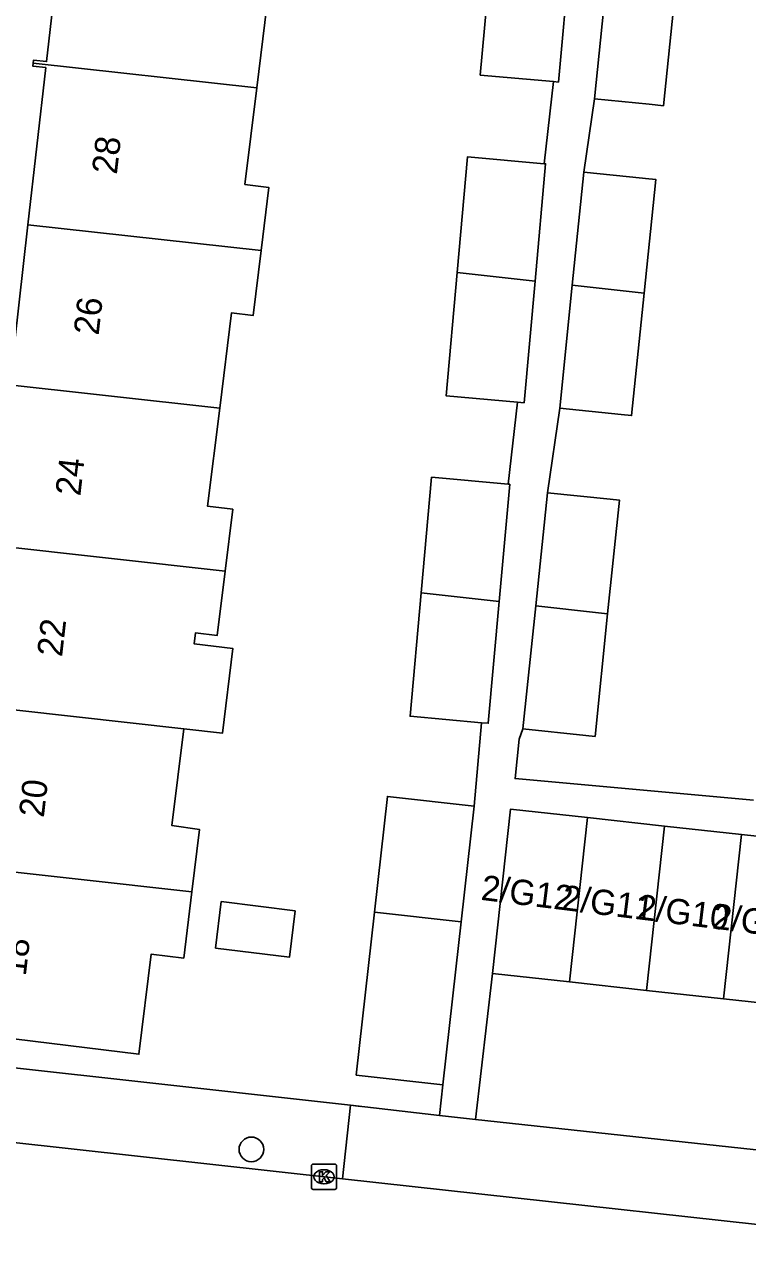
# Model space of a CAD drawing. Extents: x 161928 to 163055, y 386475 to 387428.
# Drawn here: x 162571.99 to 162600.69, y 387114.36 to 387162.76 of the extents above; entities that cross this region are included whole.
import ezdxf

# ---------------------------------------------------------------- set-up
doc = ezdxf.new("R2010")
doc.units = 0
for name, color, linetype in [('IMGEO_Boom', 7, 'Continuous'), ('IMGEO_Kolk', 7, 'Continuous'), ('IMGEO_Muur', 7, 'Continuous'), ('IMGEO_Pand', 7, 'Continuous'), ('IMGEO_Pand_nummerreeks', 7, 'Continuous'), ('IMGEO_Rijbaan_lokaal_open', 7, 'Continuous'), ('IMGEO_Voetpad_open', 7, 'Continuous')]:
    doc.layers.add(name, color=color, linetype=linetype)

msp = doc.modelspace()

# ---------------------------------------------------------------- linework, layer by layer
at = {"layer": 'IMGEO_Boom'}
msp.add_circle((162581, 387118.103), 0.489, dxfattribs=at)
at = {"layer": 'IMGEO_Kolk'}
for p, q in [((162583.379, 387116.59), (162583.379, 387117.442)), ((162583.454, 387117.516), (162584.306, 387117.516)), ((162584.38, 387117.442), (162584.38, 387116.59)), ((162583.867, 387117.296), (162583.892, 387117.296)), ((162584.306, 387116.516), (162583.454, 387116.516)), ((162583.89, 387116.736), (162583.865, 387116.736))]:
    msp.add_line(p, q, dxfattribs=at)
for points in [[(162583.379, 387116.59), (162583.379, 387117.442)], [(162583.454, 387117.516), (162584.306, 387117.516)], [(162584.38, 387117.442), (162584.38, 387116.59)], [(162583.7, 387117.216), (162583.823, 387117.216), (162583.823, 387117.065), (162583.953, 387117.216), (162584.117, 387117.216), (162583.971, 387117.065), (162584.124, 387116.816), (162583.972, 387116.816), (162583.887, 387116.98), (162583.823, 387116.913), (162583.823, 387116.816), (162583.7, 387116.816), (162583.7, 387117.216)], [(162584.306, 387116.516), (162583.454, 387116.516)]]:
    msp.add_lwpolyline(points, dxfattribs=at)
for centre, start, end in [((162583.456, 387117.44), 91.552, 178.448), ((162583.456, 387117.44), 91.552, 178.448), ((162584.304, 387117.44), 1.552, 88.448), ((162584.304, 387117.44), 1.552, 88.448), ((162583.456, 387116.592), 181.552, 268.448), ((162583.456, 387116.592), 181.552, 268.448), ((162584.304, 387116.592), 271.552, 358.448), ((162584.304, 387116.592), 271.552, 358.448)]:
    msp.add_arc(centre, 0.0765, start, end, dxfattribs=at)
for centre, major_axis, ratio, start_param, end_param in [((162583.866, 387117.016), (-0.387, 0.002), 0.722429, 4.712389, 7.853982), ((162583.891, 387117.016), (-0.39, 0.002), 0.717154, 1.570796, 4.712389)]:
    msp.add_ellipse(centre, major_axis=major_axis, ratio=ratio, start_param=start_param, end_param=end_param, dxfattribs=at)
at = {"layer": 'IMGEO_Muur'}
for points in [[(162584.935, 387119.852), (162575.892, 387120.87)], [(162585.329, 387119.808), (162584.935, 387119.852)]]:
    msp.add_lwpolyline(points, dxfattribs=at)
at = {"layer": 'IMGEO_Pand'}
for points in [[(162572.341, 387161.219), (162572.356, 387161.338), (162572.87, 387161.281), (162573.579, 387167.522)], [(162582.743, 387166.503), (162582.441, 387164.046), (162581.691, 387164.138), (162581.211, 387160.233)], [(162592.983, 387160.483), (162590.083, 387160.744), (162590.523, 387165.638)], [(162593.618, 387165.294), (162593.183, 387160.465), (162592.983, 387160.483)], [(162594.614, 387159.807), (162595.162, 387165.122)], [(162594.614, 387159.807), (162596.785, 387159.584), (162597.017, 387159.56), (162597.352, 387159.525), (162597.897, 387164.817)], [(162572.135, 387154.803), (162572.843, 387161.042), (162572.326, 387161.1), (162572.341, 387161.219)], [(162572.341, 387161.219), (162581.211, 387160.233)], [(162581.211, 387160.233), (162580.741, 387156.404), (162581.69, 387156.287), (162581.382, 387153.775)], [(162589.162, 387152.91), (162589.575, 387157.501), (162592.618, 387157.227)], [(162592.618, 387157.227), (162592.676, 387157.222), (162592.257, 387152.566)], [(162593.734, 387152.402), (162594.196, 387156.888)], [(162596.586, 387152.084), (162597.05, 387156.594), (162596.633, 387156.637), (162596.519, 387156.649), (162594.196, 387156.888)], [(162570.901, 387148.501), (162570.914, 387148.605), (162571.424, 387148.542), (162572.135, 387154.803)], [(162581.382, 387153.775), (162572.135, 387154.803)], [(162581.382, 387153.775), (162581.065, 387151.196), (162580.206, 387151.301), (162579.741, 387147.518)], [(162591.558, 387147.761), (162588.722, 387148.016), (162589.162, 387152.91)], [(162589.162, 387152.91), (162592.257, 387152.566)], [(162592.257, 387152.566), (162591.822, 387147.737), (162591.558, 387147.761)], [(162593.232, 387147.527), (162593.734, 387152.402)], [(162593.734, 387152.402), (162596.11, 387152.138), (162596.586, 387152.084)], [(162593.232, 387147.527), (162595.669, 387147.275), (162596.087, 387147.231), (162596.586, 387152.084)], [(162570.901, 387148.501), (162579.741, 387147.518)], [(162579.741, 387147.518), (162579.264, 387143.632), (162580.259, 387143.509), (162579.957, 387141.054)], [(162587.737, 387140.189), (162588.15, 387144.78), (162591.194, 387144.506)], [(162591.194, 387144.506), (162591.251, 387144.501), (162590.832, 387139.845)], [(162592.282, 387139.684), (162592.744, 387144.169)], [(162595.136, 387139.366), (162595.6, 387143.875), (162595.239, 387143.912), (162592.744, 387144.169)], [(162579.957, 387141.054), (162570.69, 387142.085)], [(162579.957, 387141.054), (162579.644, 387138.506), (162578.788, 387138.611), (162578.734, 387138.168), (162580.266, 387137.979), (162579.854, 387134.626), (162578.319, 387134.797)], [(162590.133, 387135.04), (162587.297, 387135.295), (162587.737, 387140.189)], [(162587.737, 387140.189), (162590.832, 387139.845)], [(162590.832, 387139.845), (162590.397, 387135.016), (162590.133, 387135.04)], [(162591.777, 387134.789), (162592.282, 387139.684)], [(162595.136, 387139.366), (162594.775, 387139.406), (162592.282, 387139.684)], [(162591.777, 387134.789), (162594.273, 387134.533), (162594.635, 387134.496), (162595.136, 387139.366)], [(162578.319, 387134.797), (162569.552, 387135.772)], [(162578.319, 387134.797), (162577.847, 387130.953), (162578.943, 387130.796), (162578.639, 387128.322)], [(162585.883, 387127.516), (162586.398, 387132.111), (162589.835, 387131.726)], [(162589.835, 387131.726), (162589.32, 387127.134)], [(162590.569, 387125.089), (162591.287, 387131.611), (162594.342, 387131.274)], [(162593.623, 387124.752), (162594.342, 387131.274)], [(162594.342, 387131.274), (162597.396, 387130.938)], [(162596.678, 387124.416), (162597.396, 387130.938)], [(162597.396, 387130.938), (162600.451, 387130.602)], [(162599.732, 387124.079), (162600.451, 387130.602)], [(162600.451, 387130.602), (162603.506, 387130.265)], [(162578.639, 387128.322), (162578.316, 387125.694), (162577.025, 387125.852), (162576.537, 387121.881), (162568.106, 387122.916), (162568.135, 387123.158), (162568.536, 387123.109), (162569.246, 387129.366)], [(162569.246, 387129.366), (162578.639, 387128.322)], [(162582.733, 387127.578), (162582.506, 387125.732), (162579.576, 387126.092), (162579.803, 387127.938), (162582.733, 387127.578)], [(162588.595, 387120.666), (162585.159, 387121.051), (162585.883, 387127.516)], [(162589.32, 387127.134), (162585.883, 387127.516)], [(162589.32, 387127.134), (162589.109, 387125.255), (162588.595, 387120.666)], [(162593.623, 387124.752), (162590.569, 387125.089)], [(162596.678, 387124.416), (162593.623, 387124.752)], [(162599.732, 387124.079), (162596.678, 387124.416)], [(162602.787, 387123.742), (162599.732, 387124.079)]]:
    msp.add_lwpolyline(points, dxfattribs=at)
at = {"layer": 'IMGEO_Rijbaan_lokaal_open'}
for points in [[(162584.617, 387116.935), (162563.189, 387119.302), (162558.799, 387119.787), (162558.485, 387119.815), (162557.8, 387119.922), (162557.128, 387120.09), (162556.473, 387120.317), (162555.841, 387120.602), (162555.237, 387120.942), (162554.666, 387121.334), (162554.132, 387121.777), (162553.639, 387122.265), (162553.193, 387122.795), (162552.795, 387123.362), (162552.45, 387123.963), (162552.16, 387124.593), (162551.927, 387125.246), (162551.754, 387125.917), (162551.641, 387126.601), (162551.589, 387127.292), (162551.6, 387127.985)], [(162607.94, 387114.363), (162584.617, 387116.935)]]:
    msp.add_lwpolyline(points, dxfattribs=at)
at = {"layer": 'IMGEO_Voetpad_open'}
for points in [[(162592.618, 387157.227), (162592.983, 387160.483)], [(162594.196, 387156.888), (162594.614, 387159.807)], [(162591.194, 387144.506), (162591.558, 387147.761)], [(162592.744, 387144.169), (162593.232, 387147.527)], [(162589.835, 387131.726), (162590.133, 387135.04)], [(162600.928, 387131.97), (162591.465, 387132.822), (162591.625, 387134.38), (162591.777, 387134.789)], [(162589.893, 387119.292), (162590.569, 387125.089)], [(162565.464, 387122.027), (162565.604, 387122.007), (162575.892, 387120.87), (162584.935, 387119.852)], [(162588.458, 387119.454), (162588.595, 387120.666)], [(162584.617, 387116.935), (162584.935, 387119.852)], [(162584.935, 387119.852), (162588.458, 387119.454)], [(162588.458, 387119.454), (162589.893, 387119.292)], [(162589.893, 387119.292), (162608.251, 387117.301)]]:
    msp.add_lwpolyline(points, dxfattribs=at)

# ---------------------------------------------------------------- texts
at = {"layer": 'IMGEO_Pand_nummerreeks'}
for s, rotation, p in [('28', 83.5201, (162575.66, 387156.778)), ('26', 83.5201, (162574.936, 387150.393)), ('24', 83.5201, (162574.211, 387144.012)), ('22', 83.5201, (162573.485, 387137.627)), ('20', 83.5201, (162572.762, 387131.251)), ('2/G12', 352.9542, (162590.079, 387128.01)), ('2/G11', 352.9542, (162593.285, 387127.614)), ('2/G10', 352.9542, (162596.269, 387127.245)), ('2/G09', 352.9542, (162599.262, 387126.875)), ('18', 83.5201, (162572.047, 387124.96))]:
    msp.add_text(s, height=1, rotation=rotation, dxfattribs=at).set_placement(p)

doc.saveas('drawing.dxf')
